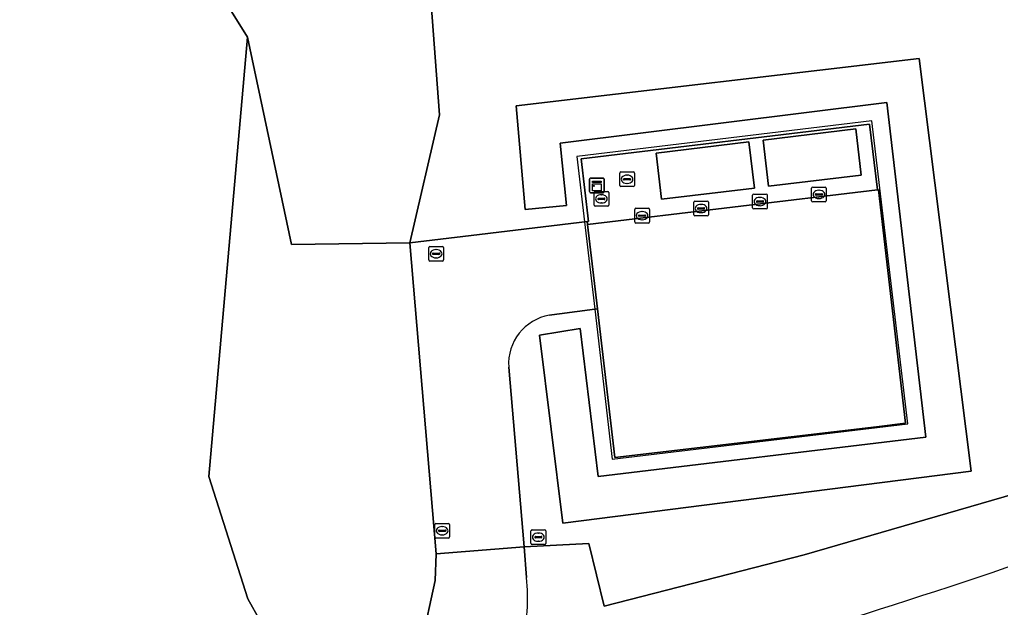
# Model space of a CAD drawing. Extents: x 154324 to 155744, y 382937 to 384188.
# Drawn here: x 155388.6 to 155455.3, y 383526.3 to 383566.3 of the extents above; entities that cross this region are included whole.
import ezdxf

# ---------------------------------------------------------------- set-up
doc = ezdxf.new("R2010")
doc.units = 0
for name, color, linetype in [('IMGEO_Berm_groen', 7, 'Continuous'), ('IMGEO_Drainageput', 7, 'Continuous'), ('IMGEO_Grasland_agrarisch', 7, 'Continuous'), ('IMGEO_Groenvoorziening', 7, 'Continuous'), ('IMGEO_Hek', 7, 'Continuous'), ('IMGEO_Kast', 7, 'Continuous'), ('IMGEO_Kolk', 7, 'Continuous'), ('IMGEO_Loofbos', 7, 'Continuous'), ('IMGEO_Rijbaan_lokaal_gesloten', 7, 'Continuous'), ('IMGEO_Rijbaan_lokaal_open', 7, 'Continuous'), ('IMGEO_Rioolput', 7, 'Continuous'), ('IMGEO_Terreindeel_zand', 7, 'Continuous'), ('IMGEO_Voetpad_open', 7, 'Continuous')]:
    doc.layers.add(name, color=color, linetype=linetype)

msp = doc.modelspace()

# ---------------------------------------------------------------- linework, layer by layer
at = {"layer": 'IMGEO_Berm_groen'}
msp.add_lwpolyline([(155633.769, 383644.126), (155632.059, 383646.947), (155597.437, 383611.327), (155576.794, 383595.659), (155549.768, 383579.161), (155547.779, 383587.369), (155534.763, 383581.234), (155533.851, 383571.452), (155530.121, 383566.643), (155490.655, 383546.367), (155461.561, 383535.514), (155441.996, 383529.835), (155428.359, 383526.353), (155427.323, 383530.623), (155422.919, 383530.383), (155423.075, 383528.299)], dxfattribs=at)
for centre, radius, start, end in [((155284.905, 384034.118), 533.253, 287.27515, 290.74844), ((155408.988, 383526.81), 14.165, 347.54234, 6.03516)]:
    msp.add_arc(centre, radius, start, end, dxfattribs=at)
at = {"layer": 'IMGEO_Drainageput'}
for p, q in [((155427.679, 383553.642), (155427.679, 383554.494)), ((155427.754, 383554.568), (155428.606, 383554.568)), ((155427.938, 383554.062), (155427.938, 383554.074)), ((155427.981, 383554.111), (155428.379, 383554.111)), ((155428.167, 383554.348), (155428.192, 383554.348)), ((155428.422, 383554.074), (155428.422, 383554.062)), ((155428.68, 383554.494), (155428.68, 383553.642)), ((155428.606, 383553.568), (155427.754, 383553.568)), ((155428.376, 383554.025), (155427.978, 383554.025)), ((155428.19, 383553.788), (155428.165, 383553.788))]:
    msp.add_line(p, q, dxfattribs=at)
for points in [[(155427.679, 383553.642), (155427.679, 383554.494)], [(155427.754, 383554.568), (155428.606, 383554.568)], [(155428.68, 383554.494), (155428.68, 383553.642)], [(155428.606, 383553.568), (155427.754, 383553.568)]]:
    msp.add_lwpolyline(points, dxfattribs=at)
for centre, radius, start, end in [((155427.756, 383554.492), 0.0765, 91.55205, 178.44795), ((155427.756, 383554.492), 0.0765, 91.55205, 178.44795), ((155427.978, 383554.071), 0.0403, 85.87752, 175.75265), ((155428.383, 383554.073), 0.0386, 1.73085, 96.63898), ((155428.604, 383554.492), 0.0765, 1.55205, 88.44795), ((155428.604, 383554.492), 0.0765, 1.55205, 88.44795), ((155427.756, 383553.644), 0.0765, 181.55205, 268.44795), ((155427.756, 383553.644), 0.0765, 181.55205, 268.44795), ((155427.975, 383554.061), 0.0366, 178.93798, 274.71019), ((155428.379, 383554.068), 0.043, 264.86636, 352.45326), ((155428.604, 383553.644), 0.0765, 271.55205, 358.44795), ((155428.604, 383553.644), 0.0765, 271.55205, 358.44795)]:
    msp.add_arc(centre, radius, start, end, dxfattribs=at)
for centre, major_axis, ratio, start_param, end_param in [((155428.166, 383554.068), (-0.387, 0.002), 0.722429, 4.712389, 7.853982), ((155428.191, 383554.068), (-0.39, 0.002), 0.717154, 1.570796, 4.712389)]:
    msp.add_ellipse(centre, major_axis=major_axis, ratio=ratio, start_param=start_param, end_param=end_param, dxfattribs=at)
at = {"layer": 'IMGEO_Grasland_agrarisch'}
msp.add_lwpolyline([(155402.762, 383567.178), (155404.076, 383565.063), (155407.076, 383550.958), (155415.138, 383551.066), (155417.16, 383559.777), (155416.043, 383574.626), (155415.76, 383606.742), (155417.905, 383619.155)], dxfattribs=at)
at = {"layer": 'IMGEO_Groenvoorziening'}
msp.add_lwpolyline([(155415.56, 383522.693), (155415.928, 383523.821), (155416.85, 383528.103), (155416.935, 383529.906), (155415.138, 383551.066), (155407.076, 383550.958), (155404.076, 383565.063), (155401.458, 383535.183), (155404.104, 383526.848), (155406.617, 383522.35), (155415.104, 383521.683)], dxfattribs=at)
msp.add_lwpolyline([(155449.82, 383563.614), (155422.381, 383560.398), (155422.994, 383553.341), (155425.807, 383553.622), (155425.362, 383557.864), (155447.611, 383560.627), (155450.273, 383537.844), (155427.951, 383535.167), (155426.724, 383545.253), (155423.966, 383544.794), (155425.544, 383532), (155453.358, 383535.531)], close=True, dxfattribs=at)
at = {"layer": 'IMGEO_Hek'}
msp.add_lwpolyline([(155428.923, 383536.345), (155449.04, 383538.749), (155446.597, 383559.369), (155426.506, 383556.959), (155427.029, 383552.501), (155427.724, 383546.568), (155428.923, 383536.345)], dxfattribs=at)
at = {"layer": 'IMGEO_Kast'}
for p, q in [((155427.45, 383555.485), (155428.291, 383555.485)), ((155428.291, 383555.485), (155427.45, 383555.485)), ((155428.375, 383555.41), (155428.375, 383554.569)), ((155428.375, 383554.569), (155428.375, 383555.41)), ((155427.375, 383554.56), (155427.375, 383555.401)), ((155427.375, 383555.401), (155427.375, 383554.56)), ((155428.3, 383554.485), (155427.459, 383554.485)), ((155427.459, 383554.485), (155428.3, 383554.485))]:
    msp.add_line(p, q, dxfattribs=at)
for points in [[(155427.57, 383555.275), (155428.17, 383555.275), (155428.17, 383555.19), (155427.57, 383555.19), (155427.57, 383555.275)], [(155427.57, 383555.1), (155428.17, 383555.1), (155428.17, 383554.611), (155427.57, 383554.611), (155427.57, 383555.1)]]:
    msp.add_lwpolyline(points, dxfattribs=at)
msp.add_circle((155427.654, 383554.949), 0.0377, dxfattribs=at)
for centre, start, end in [((155427.453, 383555.407), 92.4484, 184.28452), ((155427.453, 383555.407), 92.4484, 184.28452), ((155428.297, 383555.407), 2.4484, 94.28452), ((155428.297, 383555.407), 2.4484, 94.28452), ((155427.453, 383554.563), 182.4484, 274.28452), ((155427.453, 383554.563), 182.4484, 274.28452), ((155428.297, 383554.563), 272.4484, 4.28452), ((155428.297, 383554.563), 272.4484, 4.28452)]:
    msp.add_arc(centre, 0.0779, start, end, dxfattribs=at)
at = {"layer": 'IMGEO_Kolk'}
for p, q in [((155442.494, 383553.946), (155442.494, 383554.798)), ((155442.569, 383554.872), (155443.421, 383554.872)), ((155443.495, 383554.798), (155443.495, 383553.946)), ((155438.477, 383553.46), (155438.477, 383554.312)), ((155438.552, 383554.386), (155439.404, 383554.386)), ((155438.965, 383554.166), (155438.99, 383554.166)), ((155439.478, 383554.312), (155439.478, 383553.46)), ((155442.753, 383554.366), (155442.753, 383554.378)), ((155443.191, 383554.329), (155442.793, 383554.329)), ((155442.796, 383554.415), (155443.194, 383554.415)), ((155443.005, 383554.092), (155442.98, 383554.092)), ((155442.982, 383554.652), (155443.007, 383554.652)), ((155443.237, 383554.378), (155443.237, 383554.366)), ((155430.521, 383553.425), (155431.373, 383553.425)), ((155434.463, 383552.989), (155434.463, 383553.841)), ((155434.538, 383553.915), (155435.39, 383553.915)), ((155434.722, 383553.409), (155434.722, 383553.421)), ((155434.765, 383553.458), (155435.163, 383553.458)), ((155434.951, 383553.695), (155434.976, 383553.695)), ((155435.206, 383553.421), (155435.206, 383553.409)), ((155435.464, 383553.841), (155435.464, 383552.989)), ((155438.736, 383553.88), (155438.736, 383553.892)), ((155439.174, 383553.843), (155438.776, 383553.843)), ((155438.779, 383553.929), (155439.177, 383553.929)), ((155438.988, 383553.606), (155438.963, 383553.606)), ((155439.22, 383553.892), (155439.22, 383553.88)), ((155443.421, 383553.872), (155442.569, 383553.872)), ((155430.446, 383552.499), (155430.446, 383553.351)), ((155430.705, 383552.919), (155430.705, 383552.931)), ((155431.143, 383552.882), (155430.745, 383552.882)), ((155430.748, 383552.968), (155431.146, 383552.968)), ((155430.934, 383553.205), (155430.959, 383553.205)), ((155431.189, 383552.931), (155431.189, 383552.919)), ((155431.447, 383553.351), (155431.447, 383552.499)), ((155435.39, 383552.915), (155434.538, 383552.915)), ((155435.16, 383553.372), (155434.762, 383553.372)), ((155434.974, 383553.135), (155434.949, 383553.135)), ((155439.404, 383553.386), (155438.552, 383553.386)), ((155431.373, 383552.425), (155430.521, 383552.425)), ((155430.957, 383552.645), (155430.932, 383552.645)), ((155416.836, 383531.057), (155416.836, 383531.909)), ((155416.911, 383531.983), (155417.763, 383531.983)), ((155417.095, 383531.477), (155417.095, 383531.489)), ((155417.533, 383531.44), (155417.135, 383531.44)), ((155417.138, 383531.526), (155417.536, 383531.526)), ((155417.324, 383531.763), (155417.349, 383531.763)), ((155417.579, 383531.489), (155417.579, 383531.477)), ((155417.837, 383531.909), (155417.837, 383531.057)), ((155423.385, 383530.62), (155423.385, 383531.472)), ((155423.46, 383531.546), (155424.312, 383531.546)), ((155424.386, 383531.472), (155424.386, 383530.62)), ((155417.763, 383530.983), (155416.911, 383530.983)), ((155417.347, 383531.203), (155417.322, 383531.203)), ((155423.644, 383531.04), (155423.644, 383531.052)), ((155424.082, 383531.003), (155423.684, 383531.003)), ((155423.687, 383531.089), (155424.085, 383531.089)), ((155423.896, 383530.766), (155423.871, 383530.766)), ((155423.873, 383531.326), (155423.898, 383531.326)), ((155424.128, 383531.052), (155424.128, 383531.04)), ((155424.312, 383530.546), (155423.46, 383530.546))]:
    msp.add_line(p, q, dxfattribs=at)
for points in [[(155442.494, 383553.946), (155442.494, 383554.798)], [(155442.569, 383554.872), (155443.421, 383554.872)], [(155443.495, 383554.798), (155443.495, 383553.946)], [(155438.477, 383553.46), (155438.477, 383554.312)], [(155438.552, 383554.386), (155439.404, 383554.386)], [(155439.478, 383554.312), (155439.478, 383553.46)], [(155430.521, 383553.425), (155431.373, 383553.425)], [(155434.463, 383552.989), (155434.463, 383553.841)], [(155434.538, 383553.915), (155435.39, 383553.915)], [(155435.464, 383553.841), (155435.464, 383552.989)], [(155443.421, 383553.872), (155442.569, 383553.872)], [(155430.446, 383552.499), (155430.446, 383553.351)], [(155431.447, 383553.351), (155431.447, 383552.499)], [(155435.39, 383552.915), (155434.538, 383552.915)], [(155439.404, 383553.386), (155438.552, 383553.386)], [(155431.373, 383552.425), (155430.521, 383552.425)], [(155416.836, 383531.057), (155416.836, 383531.909)], [(155416.911, 383531.983), (155417.763, 383531.983)], [(155417.837, 383531.909), (155417.837, 383531.057)], [(155423.385, 383530.62), (155423.385, 383531.472)], [(155423.46, 383531.546), (155424.312, 383531.546)], [(155424.386, 383531.472), (155424.386, 383530.62)], [(155417.763, 383530.983), (155416.911, 383530.983)], [(155424.312, 383530.546), (155423.46, 383530.546)]]:
    msp.add_lwpolyline(points, dxfattribs=at)
for centre, radius, start, end in [((155442.571, 383554.796), 0.0765, 91.55205, 178.44795), ((155442.571, 383554.796), 0.0765, 91.55205, 178.44795), ((155443.419, 383554.796), 0.0765, 1.55205, 88.44795), ((155443.419, 383554.796), 0.0765, 1.55205, 88.44795), ((155438.554, 383554.31), 0.0765, 91.55205, 178.44795), ((155438.554, 383554.31), 0.0765, 91.55205, 178.44795), ((155439.402, 383554.31), 0.0765, 1.55205, 88.44795), ((155439.402, 383554.31), 0.0765, 1.55205, 88.44795), ((155442.793, 383554.375), 0.0403, 85.87752, 175.75265), ((155442.79, 383554.365), 0.0366, 178.93798, 274.71019), ((155443.194, 383554.372), 0.043, 264.86636, 352.45326), ((155443.198, 383554.377), 0.0386, 1.73085, 96.63898), ((155430.523, 383553.349), 0.0765, 91.55205, 178.44795), ((155430.523, 383553.349), 0.0765, 91.55205, 178.44795), ((155431.371, 383553.349), 0.0765, 1.55205, 88.44795), ((155431.371, 383553.349), 0.0765, 1.55205, 88.44795), ((155434.54, 383553.839), 0.0765, 91.55205, 178.44795), ((155434.54, 383553.839), 0.0765, 91.55205, 178.44795), ((155434.762, 383553.418), 0.0403, 85.87752, 175.75265), ((155434.759, 383553.408), 0.0366, 178.93798, 274.71019), ((155435.163, 383553.415), 0.043, 264.86636, 352.45326), ((155435.167, 383553.42), 0.0386, 1.73085, 96.63898), ((155435.388, 383553.839), 0.0765, 1.55205, 88.44795), ((155435.388, 383553.839), 0.0765, 1.55205, 88.44795), ((155438.554, 383553.462), 0.0765, 181.55205, 268.44795), ((155438.554, 383553.462), 0.0765, 181.55205, 268.44795), ((155438.776, 383553.889), 0.0403, 85.87752, 175.75265), ((155438.773, 383553.879), 0.0366, 178.93798, 274.71019), ((155439.177, 383553.886), 0.043, 264.86636, 352.45326), ((155439.181, 383553.891), 0.0386, 1.73085, 96.63898), ((155439.402, 383553.462), 0.0765, 271.55205, 358.44795), ((155439.402, 383553.462), 0.0765, 271.55205, 358.44795), ((155442.571, 383553.948), 0.0765, 181.55205, 268.44795), ((155442.571, 383553.948), 0.0765, 181.55205, 268.44795), ((155443.419, 383553.948), 0.0765, 271.55205, 358.44795), ((155443.419, 383553.948), 0.0765, 271.55205, 358.44795), ((155430.745, 383552.928), 0.0403, 85.87752, 175.75265), ((155430.742, 383552.918), 0.0366, 178.93798, 274.71019), ((155431.146, 383552.925), 0.043, 264.86636, 352.45326), ((155431.15, 383552.93), 0.0386, 1.73085, 96.63898), ((155434.54, 383552.991), 0.0765, 181.55205, 268.44795), ((155434.54, 383552.991), 0.0765, 181.55205, 268.44795), ((155435.388, 383552.991), 0.0765, 271.55205, 358.44795), ((155435.388, 383552.991), 0.0765, 271.55205, 358.44795), ((155430.523, 383552.501), 0.0765, 181.55205, 268.44795), ((155430.523, 383552.501), 0.0765, 181.55205, 268.44795), ((155431.371, 383552.501), 0.0765, 271.55205, 358.44795), ((155431.371, 383552.501), 0.0765, 271.55205, 358.44795), ((155416.913, 383531.907), 0.0765, 91.55205, 178.44795), ((155416.913, 383531.907), 0.0765, 91.55205, 178.44795), ((155417.135, 383531.486), 0.0403, 85.87752, 175.75265), ((155417.132, 383531.476), 0.0366, 178.93798, 274.71019), ((155417.536, 383531.483), 0.043, 264.86636, 352.45326), ((155417.54, 383531.488), 0.0386, 1.73085, 96.63898), ((155417.761, 383531.907), 0.0765, 1.55205, 88.44795), ((155417.761, 383531.907), 0.0765, 1.55205, 88.44795), ((155423.462, 383531.47), 0.0765, 91.55205, 178.44795), ((155423.462, 383531.47), 0.0765, 91.55205, 178.44795), ((155424.31, 383531.47), 0.0765, 1.55205, 88.44795), ((155424.31, 383531.47), 0.0765, 1.55205, 88.44795), ((155416.913, 383531.059), 0.0765, 181.55205, 268.44795), ((155416.913, 383531.059), 0.0765, 181.55205, 268.44795), ((155417.761, 383531.059), 0.0765, 271.55205, 358.44795), ((155417.761, 383531.059), 0.0765, 271.55205, 358.44795), ((155423.684, 383531.049), 0.0403, 85.87752, 175.75265), ((155423.681, 383531.039), 0.0366, 178.93798, 274.71019), ((155424.085, 383531.046), 0.043, 264.86636, 352.45326), ((155424.089, 383531.051), 0.0386, 1.73085, 96.63898), ((155423.462, 383530.622), 0.0765, 181.55205, 268.44795), ((155423.462, 383530.622), 0.0765, 181.55205, 268.44795), ((155424.31, 383530.622), 0.0765, 271.55205, 358.44795), ((155424.31, 383530.622), 0.0765, 271.55205, 358.44795)]:
    msp.add_arc(centre, radius, start, end, dxfattribs=at)
for centre, major_axis, ratio, start_param, end_param in [((155438.964, 383553.886), (-0.387, 0.002), 0.722429, 4.712389, 7.853982), ((155438.989, 383553.886), (-0.39, 0.002), 0.717154, 1.570796, 4.712389), ((155442.981, 383554.372), (-0.387, 0.002), 0.722429, 4.712389, 7.853982), ((155443.006, 383554.372), (-0.39, 0.002), 0.717154, 1.570796, 4.712389), ((155434.95, 383553.415), (-0.387, 0.002), 0.722429, 4.712389, 7.853982), ((155434.975, 383553.415), (-0.39, 0.002), 0.717154, 1.570796, 4.712389), ((155430.933, 383552.925), (-0.387, 0.002), 0.722429, 4.712389, 7.853982), ((155430.958, 383552.925), (-0.39, 0.002), 0.717154, 1.570796, 4.712389), ((155417.323, 383531.483), (-0.387, 0.002), 0.722429, 4.712389, 7.853982), ((155417.348, 383531.483), (-0.39, 0.002), 0.717154, 1.570796, 4.712389), ((155423.872, 383531.046), (-0.387, 0.002), 0.722429, 4.712389, 7.853982), ((155423.897, 383531.046), (-0.39, 0.002), 0.717154, 1.570796, 4.712389)]:
    msp.add_ellipse(centre, major_axis=major_axis, ratio=ratio, start_param=start_param, end_param=end_param, dxfattribs=at)
at = {"layer": 'IMGEO_Loofbos'}
for points in [[(155415.104, 383521.683), (155406.617, 383522.35), (155404.104, 383526.848), (155401.458, 383535.183), (155404.076, 383565.063), (155402.762, 383567.178), (155387.7, 383591.407), (155380.214, 383607.775), (155377.91, 383619.188), (155376.03, 383653.964), (155394.551, 383659.784), (155393.299, 383677.551), (155392.727, 383684.275), (155384.128, 383700.15), (155380.226, 383706.131), (155363.755, 383731.768), (155336.238, 383809.424)], [(155421.87, 383542.618), (155422.919, 383530.383), (155427.323, 383530.623), (155428.359, 383526.353), (155441.996, 383529.835), (155461.561, 383535.514), (155490.655, 383546.367), (155530.121, 383566.643), (155533.851, 383571.452), (155534.763, 383581.234), (155547.779, 383587.369), (155549.768, 383579.161), (155576.794, 383595.659), (155597.437, 383611.327), (155632.059, 383646.947)], [(155417.905, 383619.155), (155415.76, 383606.742), (155416.043, 383574.626), (155417.16, 383559.777), (155415.138, 383551.066), (155419.312, 383551.572), (155426.674, 383552.464), (155427.029, 383552.501), (155427.201, 383552.518), (155427.302, 383552.529), (155426.809, 383556.802), (155446.433, 383559.153), (155446.982, 383554.677), (155447.047, 383554.684), (155448.645, 383540.948), (155448.895, 383538.797), (155446.91, 383538.563), (155429.099, 383536.468), (155427.908, 383546.592), (155427.724, 383546.568), (155425.331, 383546.254), (155425.144, 383546.229), (155424.651, 383546.148)]]:
    msp.add_lwpolyline(points, dxfattribs=at)
msp.add_lwpolyline([(155449.82, 383563.614), (155453.358, 383535.531), (155425.544, 383532), (155423.966, 383544.794), (155426.724, 383545.253), (155427.951, 383535.167), (155450.273, 383537.844), (155447.611, 383560.627), (155425.362, 383557.864), (155425.807, 383553.622), (155422.994, 383553.341), (155422.381, 383560.398)], close=True, dxfattribs=at)
msp.add_arc((155425.194, 383542.859), 3.333, 99.38329, 184.15331, dxfattribs=at)
at = {"layer": 'IMGEO_Rijbaan_lokaal_gesloten'}
msp.add_lwpolyline([(155423.075, 383528.299), (155422.919, 383530.383), (155416.935, 383529.906), (155416.85, 383528.103), (155415.928, 383523.821), (155415.56, 383522.693)], dxfattribs=at)
for centre, radius, start, end in [((155284.905, 384034.118), 533.253, 287.27515, 290.74844), ((155408.988, 383526.81), 14.165, 347.54234, 6.03516)]:
    msp.add_arc(centre, radius, start, end, dxfattribs=at)
at = {"layer": 'IMGEO_Rijbaan_lokaal_open'}
msp.add_lwpolyline([(155447.047, 383554.684), (155446.982, 383554.677), (155427.224, 383552.322), (155427.908, 383546.592), (155429.099, 383536.468), (155446.91, 383538.563), (155448.895, 383538.797), (155448.645, 383540.948)], close=True, dxfattribs=at)
for points in [[(155425.331, 383546.254), (155427.724, 383546.568), (155427.908, 383546.592), (155427.224, 383552.322), (155427.201, 383552.518), (155427.029, 383552.501), (155426.674, 383552.464), (155419.312, 383551.572), (155415.138, 383551.066), (155416.935, 383529.906), (155422.919, 383530.383), (155421.87, 383542.618)], [(155424.651, 383546.148), (155425.144, 383546.229), (155425.331, 383546.254)]]:
    msp.add_lwpolyline(points, dxfattribs=at)
msp.add_arc((155425.194, 383542.859), 3.333, 99.38329, 184.15331, dxfattribs=at)
at = {"layer": 'IMGEO_Rioolput'}
for p, q in [((155429.424, 383554.976), (155429.424, 383555.828)), ((155429.499, 383555.902), (155430.351, 383555.902)), ((155429.683, 383555.396), (155429.683, 383555.408)), ((155429.726, 383555.445), (155430.124, 383555.445)), ((155429.912, 383555.682), (155429.937, 383555.682)), ((155430.167, 383555.408), (155430.167, 383555.396)), ((155430.425, 383555.828), (155430.425, 383554.976)), ((155430.351, 383554.902), (155429.499, 383554.902)), ((155430.121, 383555.359), (155429.723, 383555.359)), ((155429.935, 383555.122), (155429.91, 383555.122)), ((155416.424, 383549.91), (155416.424, 383550.762)), ((155416.499, 383550.836), (155417.351, 383550.836)), ((155417.425, 383550.762), (155417.425, 383549.91)), ((155416.683, 383550.33), (155416.683, 383550.342)), ((155417.121, 383550.293), (155416.723, 383550.293)), ((155416.726, 383550.379), (155417.124, 383550.379)), ((155416.912, 383550.616), (155416.937, 383550.616)), ((155417.167, 383550.342), (155417.167, 383550.33)), ((155417.351, 383549.836), (155416.499, 383549.836)), ((155416.935, 383550.056), (155416.91, 383550.056))]:
    msp.add_line(p, q, dxfattribs=at)
for points in [[(155429.424, 383554.976), (155429.424, 383555.828)], [(155429.499, 383555.902), (155430.351, 383555.902)], [(155430.425, 383555.828), (155430.425, 383554.976)], [(155430.351, 383554.902), (155429.499, 383554.902)], [(155416.424, 383549.91), (155416.424, 383550.762)], [(155416.499, 383550.836), (155417.351, 383550.836)], [(155417.425, 383550.762), (155417.425, 383549.91)], [(155417.351, 383549.836), (155416.499, 383549.836)]]:
    msp.add_lwpolyline(points, dxfattribs=at)
for centre, radius, start, end in [((155429.501, 383555.826), 0.0765, 91.55205, 178.44795), ((155429.501, 383555.826), 0.0765, 91.55205, 178.44795), ((155429.723, 383555.405), 0.0403, 85.87752, 175.75265), ((155430.128, 383555.407), 0.0386, 1.73085, 96.63898), ((155430.349, 383555.826), 0.0765, 1.55205, 88.44795), ((155430.349, 383555.826), 0.0765, 1.55205, 88.44795), ((155429.501, 383554.978), 0.0765, 181.55205, 268.44795), ((155429.501, 383554.978), 0.0765, 181.55205, 268.44795), ((155429.72, 383555.395), 0.0366, 178.93798, 274.71019), ((155430.124, 383555.402), 0.043, 264.86636, 352.45326), ((155430.349, 383554.978), 0.0765, 271.55205, 358.44795), ((155430.349, 383554.978), 0.0765, 271.55205, 358.44795), ((155416.501, 383550.76), 0.0765, 91.55205, 178.44795), ((155416.501, 383550.76), 0.0765, 91.55205, 178.44795), ((155417.349, 383550.76), 0.0765, 1.55205, 88.44795), ((155417.349, 383550.76), 0.0765, 1.55205, 88.44795), ((155416.723, 383550.339), 0.0403, 85.87752, 175.75265), ((155416.72, 383550.329), 0.0366, 178.93798, 274.71019), ((155417.124, 383550.336), 0.043, 264.86636, 352.45326), ((155417.128, 383550.341), 0.0386, 1.73085, 96.63898), ((155416.501, 383549.912), 0.0765, 181.55205, 268.44795), ((155416.501, 383549.912), 0.0765, 181.55205, 268.44795), ((155417.349, 383549.912), 0.0765, 271.55205, 358.44795), ((155417.349, 383549.912), 0.0765, 271.55205, 358.44795)]:
    msp.add_arc(centre, radius, start, end, dxfattribs=at)
for centre, major_axis, ratio, start_param, end_param in [((155429.911, 383555.402), (-0.387, 0.002), 0.722429, 4.712389, 7.853982), ((155429.936, 383555.402), (-0.39, 0.002), 0.717154, 1.570796, 4.712389), ((155416.911, 383550.336), (-0.387, 0.002), 0.722429, 4.712389, 7.853982), ((155416.936, 383550.336), (-0.39, 0.002), 0.717154, 1.570796, 4.712389)]:
    msp.add_ellipse(centre, major_axis=major_axis, ratio=ratio, start_param=start_param, end_param=end_param, dxfattribs=at)
at = {"layer": 'IMGEO_Terreindeel_zand'}
for points in [[(155445.502, 383558.831), (155439.184, 383558.069), (155439.563, 383554.926), (155445.869, 383555.673)], [(155438.227, 383557.945), (155431.912, 383557.176), (155432.279, 383554.051), (155438.597, 383554.799)]]:
    msp.add_lwpolyline(points, close=True, dxfattribs=at)
at = {"layer": 'IMGEO_Voetpad_open'}
for points in [[(155426.809, 383556.802), (155427.302, 383552.529), (155427.201, 383552.518), (155427.224, 383552.322), (155446.982, 383554.677), (155446.433, 383559.153)], [(155445.869, 383555.673), (155439.563, 383554.926), (155439.184, 383558.069), (155445.502, 383558.831)], [(155438.597, 383554.799), (155432.279, 383554.051), (155431.912, 383557.176), (155438.227, 383557.945)]]:
    msp.add_lwpolyline(points, close=True, dxfattribs=at)

doc.saveas('drawing.dxf')
